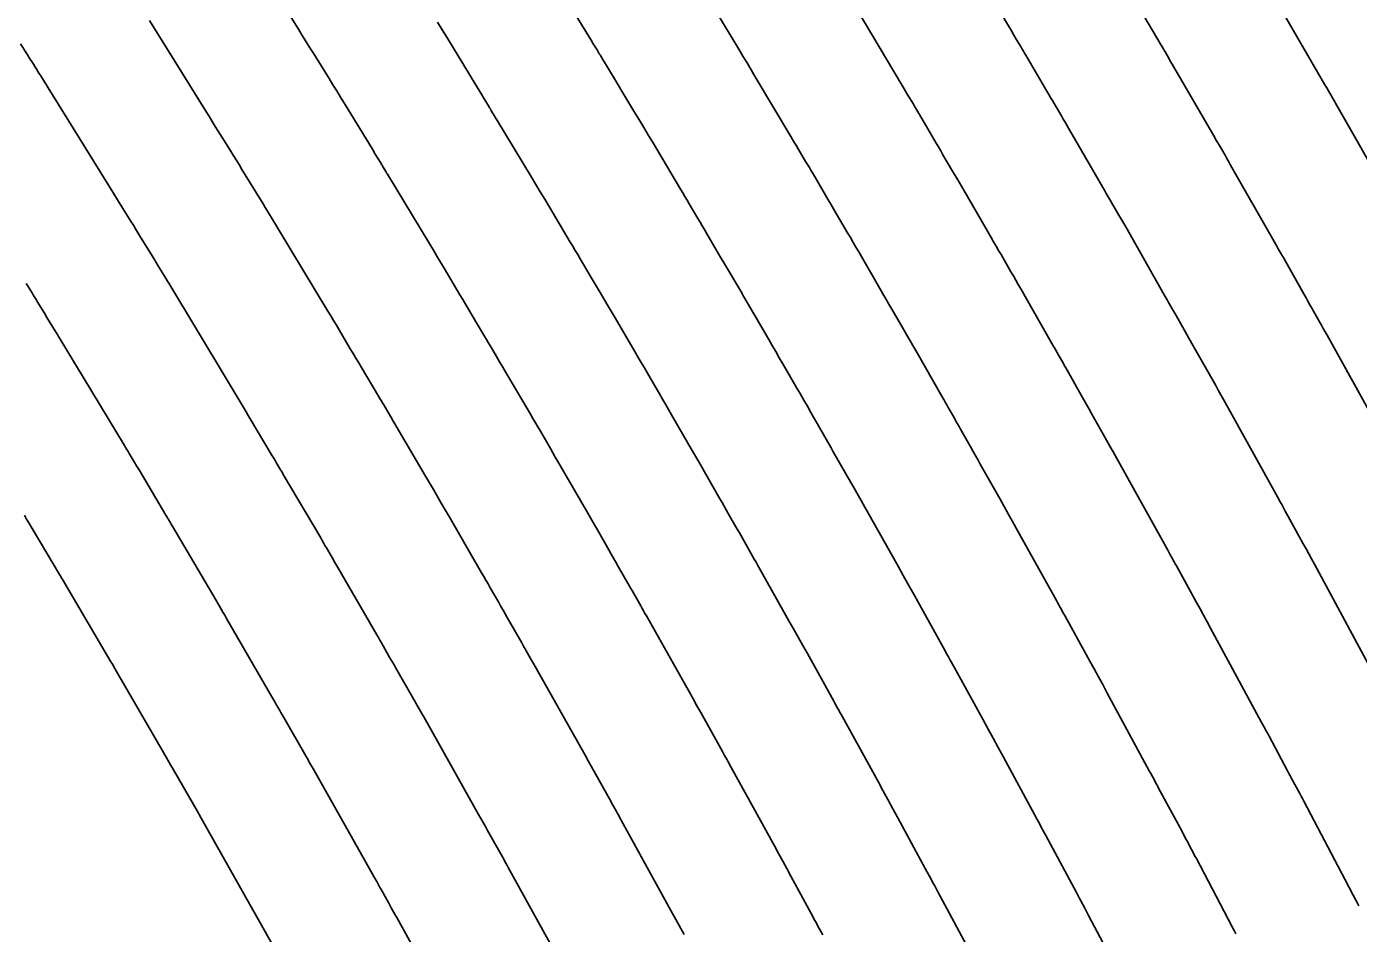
# Model space of a CAD drawing. Extents: x 1098669 to 1198896, y 698679 to 704410.
# Drawn here: x 1106758.99 to 1106791.69, y 699690.9 to 699713.17 of the extents above; entities that cross this region are included whole.
import ezdxf

# ---------------------------------------------------------------- set-up
doc = ezdxf.new("R2010")
doc.units = 0
doc.layers.add('R_Contours', color=7, linetype='Continuous')

msp = doc.modelspace()

# ---------------------------------------------------------------- linework, layer by layer
at = {"layer": 'R_Contours'}
for points in [[(1106792.057, 699697.292), (1106790.61, 699699.97), (1106790.542, 699700.094), (1106790.474, 699700.219), (1106790.406, 699700.344), (1106790.338, 699700.468), (1106789.96, 699701.156), (1106789.928, 699701.214), (1106789.895, 699701.273), (1106789.81, 699701.429), (1106789.794, 699701.458), (1106789.749, 699701.538), (1106789.744, 699701.548), (1106788.379, 699704.01), (1106788.315, 699704.125), (1106788.251, 699704.24), (1106788.187, 699704.355), (1106788.122, 699704.47), (1106787.863, 699704.928), (1106787.798, 699705.043), (1106787.734, 699705.158), (1106787.669, 699705.273), (1106787.605, 699705.387), (1106787.219, 699706.073), (1106787.195, 699706.116), (1106787.17, 699706.159), (1106787.146, 699706.201), (1106787.121, 699706.244), (1106787.023, 699706.416), (1106786.999, 699706.458), (1106786.974, 699706.501), (1106786.95, 699706.544), (1106786.925, 699706.587), (1106785.977, 699708.252), (1106785.93, 699708.335), (1106785.882, 699708.417), (1106785.835, 699708.5), (1106785.787, 699708.582), (1106785.597, 699708.911), (1106785.549, 699708.993), (1106785.501, 699709.076), (1106785.454, 699709.158), (1106785.406, 699709.24), (1106784.577, 699710.675), (1106784.533, 699710.751), (1106784.488, 699710.827), (1106784.444, 699710.903), (1106784.4, 699710.979), (1106784.221, 699711.282), (1106784.177, 699711.358), (1106784.132, 699711.433), (1106784.088, 699711.509), (1106784.044, 699711.585), (1106783.525, 699712.47), (1106783.496, 699712.52), (1106783.467, 699712.57), (1106783.437, 699712.62), (1106783.408, 699712.669), (1106783.29, 699712.868), (1106783.231, 699712.967), (1106783.172, 699713.067), (1106781.889, 699715.228)], [(1106764.504, 699714.98), (1106765.663, 699713.107), (1106765.757, 699712.955), (1106765.851, 699712.803), (1106765.945, 699712.652), (1106766.039, 699712.501), (1106766.417, 699711.895), (1106766.511, 699711.744), (1106766.605, 699711.592), (1106766.699, 699711.44), (1106766.792, 699711.288), (1106767.48, 699710.159), (1106767.552, 699710.041), (1106767.693, 699709.81), (1106767.706, 699709.788), (1106767.72, 699709.766), (1106767.733, 699709.744), (1106767.746, 699709.722), (1106767.813, 699709.611), (1106767.839, 699709.567), (1106767.853, 699709.545), (1106768.889, 699707.827), (1106768.978, 699707.68), (1106769.066, 699707.533), (1106769.154, 699707.386), (1106769.242, 699707.238), (1106769.629, 699706.586), (1106769.699, 699706.469), (1106769.768, 699706.352), (1106769.838, 699706.235), (1106769.907, 699706.118), (1106770.244, 699705.552), (1106770.284, 699705.484), (1106770.325, 699705.416), (1106770.365, 699705.348), (1106770.404, 699705.28), (1106770.564, 699705.008), (1106770.603, 699704.94), (1106770.643, 699704.872), (1106770.683, 699704.804), (1106770.723, 699704.736), (1106771.36, 699703.653), (1106771.422, 699703.548), (1106771.483, 699703.443), (1106771.544, 699703.337), (1106771.606, 699703.232), (1106771.85, 699702.809), (1106771.911, 699702.704), (1106771.972, 699702.598), (1106772.033, 699702.492), (1106772.095, 699702.387), (1106772.736, 699701.279), (1106772.803, 699701.163), (1106772.87, 699701.046), (1106772.937, 699700.93), (1106773.004, 699700.814), (1106773.287, 699700.316), (1106773.344, 699700.215), (1106773.402, 699700.114), (1106773.46, 699700.013), (1106773.517, 699699.913), (1106773.794, 699699.429), (1106773.829, 699699.368), (1106773.864, 699699.307), (1106773.898, 699699.246), (1106773.933, 699699.185), (1106774.07, 699698.941), (1106774.105, 699698.879), (1106774.139, 699698.818), (1106774.174, 699698.757), (1106774.208, 699698.696), (1106775.17, 699696.99), (1106775.264, 699696.823), (1106775.358, 699696.656), (1106775.451, 699696.489), (1106775.544, 699696.321), (1106776.076, 699695.363), (1106776.102, 699695.316), (1106776.128, 699695.27), (1106776.19, 699695.158), (1106776.206, 699695.129), (1106776.221, 699695.101), (1106776.269, 699695.014), (1106776.285, 699694.985), (1106777.353, 699693.043), (1106777.455, 699692.857), (1106777.556, 699692.672), (1106777.657, 699692.486), (1106777.758, 699692.3), (1106778.303, 699691.292), (1106778.332, 699691.238), (1106778.361, 699691.184), (1106778.391, 699691.13), (1106778.42, 699691.076), (1106778.537, 699690.861)], [(1106785.823, 699689.901), (1106785.076, 699691.321), (1106785.05, 699691.369), (1106785.024, 699691.418), (1106784.999, 699691.466), (1106784.973, 699691.514), (1106784.87, 699691.708), (1106784.844, 699691.756), (1106784.818, 699691.805), (1106784.793, 699691.853), (1106784.767, 699691.901), (1106784.075, 699693.192), (1106784.053, 699693.234), (1106784.03, 699693.276), (1106784.008, 699693.317), (1106783.985, 699693.359), (1106783.895, 699693.525), (1106783.85, 699693.609), (1106783.805, 699693.692), (1106782.969, 699695.239), (1106782.846, 699695.465), (1106782.723, 699695.691), (1106782.6, 699695.916), (1106782.476, 699696.142), (1106781.755, 699697.453), (1106781.721, 699697.514), (1106781.663, 699697.621), (1106781.643, 699697.657), (1106781.623, 699697.693), (1106781.573, 699697.783), (1106781.543, 699697.837), (1106780.747, 699699.272), (1106780.631, 699699.481), (1106780.515, 699699.689), (1106780.398, 699699.898), (1106780.281, 699700.106), (1106779.675, 699701.181), (1106779.626, 699701.267), (1106779.577, 699701.354), (1106779.528, 699701.441), (1106779.479, 699701.528), (1106779.274, 699701.892), (1106779.23, 699701.97), (1106779.186, 699702.048), (1106779.142, 699702.125), (1106779.098, 699702.203), (1106778.92, 699702.514), (1106778.875, 699702.591), (1106778.831, 699702.669), (1106778.787, 699702.747), (1106778.742, 699702.825), (1106778.246, 699703.695), (1106778.161, 699703.845), (1106778.075, 699703.995), (1106777.989, 699704.144), (1106777.903, 699704.294), (1106777.557, 699704.891), (1106777.47, 699705.04), (1106777.384, 699705.189), (1106777.298, 699705.338), (1106777.211, 699705.488), (1106776.845, 699706.121), (1106776.765, 699706.259), (1106776.685, 699706.396), (1106776.605, 699706.534), (1106776.524, 699706.672), (1106776.154, 699707.302), (1106776.096, 699707.399), (1106776.039, 699707.497), (1106775.982, 699707.594), (1106775.925, 699707.692), (1106775.688, 699708.097), (1106775.635, 699708.188), (1106775.581, 699708.278), (1106775.528, 699708.368), (1106775.475, 699708.458), (1106775.26, 699708.818), (1106775.207, 699708.908), (1106775.153, 699708.998), (1106775.1, 699709.088), (1106775.046, 699709.178), (1106774.38, 699710.301), (1106774.261, 699710.5), (1106774.143, 699710.699), (1106774.024, 699710.897), (1106773.904, 699711.095), (1106773.226, 699712.219), (1106773.187, 699712.283), (1106773.149, 699712.347), (1106773.07, 699712.478), (1106773.052, 699712.508), (1106773.033, 699712.539), (1106773.015, 699712.569), (1106772.997, 699712.6), (1106772.904, 699712.751), (1106772.849, 699712.842), (1106771.817, 699714.534)], [(1106792.478, 699702.785), (1106790.923, 699705.589), (1106790.876, 699705.673), (1106790.83, 699705.757), (1106790.783, 699705.84), (1106790.736, 699705.924), (1106790.547, 699706.259), (1106790.5, 699706.342), (1106790.453, 699706.426), (1106790.406, 699706.509), (1106790.358, 699706.593), (1106789.867, 699707.466), (1106789.849, 699707.498), (1106789.832, 699707.529), (1106789.814, 699707.56), (1106789.796, 699707.591), (1106789.725, 699707.716), (1106789.689, 699707.779), (1106789.653, 699707.841), (1106788.554, 699709.771), (1106788.519, 699709.832), (1106788.485, 699709.892), (1106788.45, 699709.952), (1106788.416, 699710.012), (1106788.277, 699710.251), (1106788.207, 699710.371), (1106788.138, 699710.491), (1106787.154, 699712.193), (1106787.122, 699712.249), (1106787.089, 699712.304), (1106787.057, 699712.359), (1106787.025, 699712.414), (1106786.895, 699712.635), (1106786.863, 699712.69), (1106786.83, 699712.745), (1106786.798, 699712.801), (1106786.765, 699712.856), (1106786.138, 699713.928)], [(1106779.386, 699713.585), (1106780.463, 699711.771), (1106780.538, 699711.644), (1106780.613, 699711.518), (1106780.764, 699711.266), (1106780.801, 699711.203), (1106780.838, 699711.139), (1106780.876, 699711.076), (1106780.913, 699711.013), (1106781.322, 699710.314), (1106781.378, 699710.218), (1106781.435, 699710.121), (1106781.491, 699710.025), (1106781.548, 699709.928), (1106781.774, 699709.543), (1106781.831, 699709.447), (1106781.887, 699709.35), (1106781.943, 699709.254), (1106781.999, 699709.157), (1106782.675, 699707.989), (1106782.735, 699707.885), (1106782.796, 699707.78), (1106782.856, 699707.676), (1106782.917, 699707.571), (1106783.159, 699707.153), (1106783.22, 699707.048), (1106783.28, 699706.943), (1106783.34, 699706.838), (1106783.4, 699706.733), (1106784.198, 699705.333), (1106784.229, 699705.278), (1106784.26, 699705.224), (1106784.291, 699705.169), (1106784.322, 699705.115), (1106784.447, 699704.897), (1106784.478, 699704.843), (1106784.509, 699704.788), (1106784.54, 699704.734), (1106784.571, 699704.679), (1106784.888, 699704.115), (1106784.952, 699704.002), (1106785.015, 699703.89), (1106785.078, 699703.778), (1106785.141, 699703.665), (1106785.508, 699703.015), (1106785.59, 699702.869), (1106785.672, 699702.723), (1106785.754, 699702.577), (1106785.835, 699702.43), (1106787.01, 699700.311), (1106787.038, 699700.26), (1106787.073, 699700.197), (1106787.087, 699700.172), (1106787.094, 699700.159), (1106787.167, 699700.027), (1106787.196, 699699.974), (1106787.225, 699699.922), (1106787.717, 699699.026), (1106787.804, 699698.868), (1106787.891, 699698.71), (1106787.977, 699698.551), (1106788.063, 699698.393), (1106789.307, 699696.092), (1106789.338, 699696.033), (1106789.37, 699695.975), (1106789.433, 699695.858), (1106789.449, 699695.828), (1106789.465, 699695.799), (1106789.481, 699695.77), (1106789.497, 699695.74), (1106789.953, 699694.888), (1106789.986, 699694.826), (1106790.019, 699694.764), (1106790.052, 699694.702), (1106790.085, 699694.64), (1106790.217, 699694.393), (1106790.25, 699694.331), (1106790.283, 699694.269), (1106790.316, 699694.207), (1106790.349, 699694.145), (1106791.367, 699692.21), (1106791.404, 699692.138), (1106791.442, 699692.067), (1106791.479, 699691.996), (1106791.517, 699691.925), (1106791.667, 699691.64), (1106791.704, 699691.569)], [(1106789.731, 699713.711), (1106790.87, 699711.742), (1106790.913, 699711.667), (1106790.957, 699711.592), (1106791.044, 699711.441), (1106791.066, 699711.404), (1106791.087, 699711.366), (1106791.109, 699711.328), (1106791.13, 699711.29), (1106792.381, 699709.095)], [(1106762.012, 699713.325), (1106763.405, 699711.074), (1106763.478, 699710.956), (1106763.55, 699710.839), (1106763.623, 699710.721), (1106763.696, 699710.604), (1106763.989, 699710.135), (1106764.062, 699710.018), (1106764.134, 699709.901), (1106764.207, 699709.783), (1106764.279, 699709.665), (1106764.795, 699708.818), (1106764.849, 699708.73), (1106764.902, 699708.642), (1106765.042, 699708.413), (1106765.063, 699708.379), (1106765.084, 699708.345), (1106765.135, 699708.26), (1106765.166, 699708.208), (1106766.39, 699706.18), (1106766.459, 699706.065), (1106766.528, 699705.95), (1106766.597, 699705.835), (1106766.665, 699705.72), (1106766.939, 699705.259), (1106767.007, 699705.144), (1106767.076, 699705.029), (1106767.144, 699704.914), (1106767.213, 699704.799), (1106767.633, 699704.092), (1106767.665, 699704.039), (1106767.696, 699703.986), (1106767.727, 699703.933), (1106767.759, 699703.879), (1106767.883, 699703.666), (1106767.914, 699703.613), (1106767.946, 699703.56), (1106767.977, 699703.507), (1106768.008, 699703.454), (1106768.785, 699702.132), (1106768.834, 699702.049), (1106768.882, 699701.966), (1106768.93, 699701.883), (1106768.978, 699701.8), (1106769.17, 699701.468), (1106769.218, 699701.385), (1106769.266, 699701.302), (1106769.314, 699701.219), (1106769.362, 699701.137), (1106770.162, 699699.756), (1106770.215, 699699.664), (1106770.268, 699699.572), (1106770.321, 699699.481), (1106770.373, 699699.389), (1106770.583, 699699.021), (1106770.635, 699698.929), (1106770.688, 699698.837), (1106770.74, 699698.745), (1106770.793, 699698.653), (1106771.148, 699698.033), (1106771.175, 699697.985), (1106771.203, 699697.937), (1106771.23, 699697.889), (1106771.257, 699697.84), (1106771.366, 699697.647), (1106771.42, 699697.55), (1106771.475, 699697.454), (1106772.63, 699695.405), (1106772.705, 699695.272), (1106772.78, 699695.139), (1106772.854, 699695.006), (1106772.928, 699694.873), (1106773.342, 699694.126), (1106773.371, 699694.074), (1106773.4, 699694.022), (1106773.474, 699693.889), (1106773.493, 699693.854), (1106773.537, 699693.774), (1106773.55, 699693.751), (1106774.81, 699691.459), (1106774.892, 699691.311), (1106774.973, 699691.163), (1106775.054, 699691.014), (1106775.135, 699690.865)], [(1106769.076, 699713.283), (1106769.19, 699713.097), (1106769.305, 699712.911), (1106770.164, 699711.501), (1106770.228, 699711.396), (1106770.344, 699711.206), (1106770.36, 699711.179), (1106770.377, 699711.152), (1106770.393, 699711.125), (1106770.409, 699711.098), (1106770.474, 699710.99), (1106770.507, 699710.936), (1106770.539, 699710.882), (1106771.389, 699709.475), (1106771.497, 699709.295), (1106771.604, 699709.116), (1106771.712, 699708.936), (1106771.819, 699708.756), (1106772.338, 699707.882), (1106772.399, 699707.779), (1106772.461, 699707.675), (1106772.522, 699707.572), (1106772.584, 699707.468), (1106772.855, 699707.012), (1106772.904, 699706.93), (1106772.953, 699706.847), (1106773.002, 699706.764), (1106773.05, 699706.682), (1106773.244, 699706.35), (1106773.293, 699706.267), (1106773.341, 699706.184), (1106773.39, 699706.102), (1106773.438, 699706.019), (1106773.934, 699705.175), (1106774.009, 699705.048), (1106774.084, 699704.92), (1106774.159, 699704.792), (1106774.233, 699704.663), (1106774.53, 699704.15), (1106774.604, 699704.022), (1106774.678, 699703.894), (1106774.752, 699703.765), (1106774.827, 699703.637), (1106775.31, 699702.802), (1106775.392, 699702.661), (1106775.473, 699702.521), (1106775.553, 699702.38), (1106775.634, 699702.239), (1106776.015, 699701.57), (1106776.066, 699701.481), (1106776.117, 699701.392), (1106776.168, 699701.302), (1106776.219, 699701.213), (1106776.441, 699700.825), (1106776.483, 699700.751), (1106776.525, 699700.677), (1106776.567, 699700.604), (1106776.608, 699700.53), (1106776.775, 699700.234), (1106776.817, 699700.16), (1106776.858, 699700.086), (1106776.9, 699700.012), (1106776.941, 699699.938), (1106777.71, 699698.575), (1106777.824, 699698.374), (1106777.936, 699698.173), (1106778.049, 699697.971), (1106778.161, 699697.769), (1106778.809, 699696.6), (1106778.844, 699696.538), (1106778.905, 699696.428), (1106778.924, 699696.393), (1106778.943, 699696.358), (1106778.991, 699696.271), (1106779.02, 699696.219), (1106779.896, 699694.626), (1106780.018, 699694.404), (1106780.14, 699694.181), (1106780.261, 699693.958), (1106780.382, 699693.735), (1106781.054, 699692.492), (1106781.106, 699692.396), (1106781.157, 699692.301), (1106781.261, 699692.11), (1106781.287, 699692.062), (1106781.313, 699692.014), (1106781.339, 699691.966), (1106781.364, 699691.919), (1106782.174, 699690.408)], [(1106775.913, 699713.556), (1106776.478, 699712.619), (1106776.58, 699712.45), (1106776.681, 699712.281), (1106776.782, 699712.113), (1106776.883, 699711.943), (1106777.755, 699710.475), (1106777.8, 699710.398), (1106777.846, 699710.321), (1106777.891, 699710.245), (1106777.937, 699710.168), (1106778.119, 699709.862), (1106778.165, 699709.785), (1106778.21, 699709.709), (1106778.255, 699709.632), (1106778.3, 699709.555), (1106778.605, 699709.034), (1106778.671, 699708.921), (1106778.737, 699708.809), (1106778.803, 699708.697), (1106778.869, 699708.584), (1106779.149, 699708.107), (1106779.218, 699707.99), (1106779.286, 699707.873), (1106779.354, 699707.756), (1106779.422, 699707.639), (1106779.943, 699706.739), (1106780.016, 699706.612), (1106780.09, 699706.485), (1106780.163, 699706.358), (1106780.237, 699706.231), (1106780.531, 699705.723), (1106780.604, 699705.596), (1106780.677, 699705.469), (1106780.75, 699705.342), (1106780.823, 699705.214), (1106781.47, 699704.079), (1106781.508, 699704.013), (1106781.545, 699703.946), (1106781.583, 699703.88), (1106781.621, 699703.814), (1106781.772, 699703.55), (1106781.81, 699703.484), (1106781.848, 699703.418), (1106781.885, 699703.352), (1106781.922, 699703.286), (1106782.184, 699702.821), (1106782.24, 699702.722), (1106782.296, 699702.622), (1106782.352, 699702.523), (1106782.408, 699702.423), (1106782.895, 699701.56), (1106782.994, 699701.383), (1106783.094, 699701.206), (1106783.193, 699701.029), (1106783.291, 699700.851), (1106784.277, 699699.074), (1106784.302, 699699.028), (1106784.345, 699698.952), (1106784.362, 699698.921), (1106784.379, 699698.89), (1106784.451, 699698.757), (1106784.49, 699698.687), (1106785.097, 699697.584), (1106785.202, 699697.392), (1106785.307, 699697.2), (1106785.412, 699697.008), (1106785.516, 699696.816), (1106786.556, 699694.892), (1106786.594, 699694.821), (1106786.632, 699694.75), (1106786.709, 699694.608), (1106786.728, 699694.573), (1106786.748, 699694.537), (1106786.767, 699694.502), (1106786.786, 699694.466), (1106787.36, 699693.395), (1106787.389, 699693.34), (1106787.419, 699693.284), (1106787.448, 699693.229), (1106787.478, 699693.174), (1106787.595, 699692.954), (1106787.625, 699692.898), (1106787.654, 699692.843), (1106787.683, 699692.788), (1106787.712, 699692.733), (1106788.595, 699691.055), (1106788.64, 699690.969), (1106788.685, 699690.883)], [(1106772.268, 699689.876), (1106770.815, 699692.516), (1106770.796, 699692.551), (1106770.773, 699692.593), (1106770.759, 699692.619), (1106770.672, 699692.774), (1106770.64, 699692.832), (1106770.608, 699692.889), (1106770.311, 699693.425), (1106770.256, 699693.524), (1106770.201, 699693.623), (1106770.146, 699693.721), (1106770.09, 699693.82), (1106768.741, 699696.212), (1106768.701, 699696.283), (1106768.661, 699696.354), (1106768.581, 699696.496), (1106768.561, 699696.531), (1106768.541, 699696.567), (1106768.521, 699696.602), (1106768.501, 699696.638), (1106768.05, 699697.425), (1106768.012, 699697.492), (1106767.973, 699697.56), (1106767.935, 699697.627), (1106767.896, 699697.694), (1106767.743, 699697.964), (1106767.704, 699698.031), (1106767.666, 699698.098), (1106767.627, 699698.165), (1106767.588, 699698.233), (1106766.63, 699699.886), (1106766.561, 699700.007), (1106766.491, 699700.128), (1106766.351, 699700.369), (1106766.316, 699700.429), (1106766.281, 699700.489), (1106766.246, 699700.55), (1106766.211, 699700.61), (1106765.293, 699702.171), (1106765.27, 699702.209), (1106765.248, 699702.248), (1106765.225, 699702.286), (1106765.203, 699702.325), (1106765.113, 699702.478), (1106765.09, 699702.517), (1106765.068, 699702.555), (1106765.045, 699702.593), (1106765.022, 699702.632), (1106764.482, 699703.541), (1106764.432, 699703.623), (1106764.383, 699703.706), (1106764.334, 699703.789), (1106764.285, 699703.871), (1106764.089, 699704.202), (1106764.039, 699704.285), (1106763.99, 699704.368), (1106763.941, 699704.45), (1106763.891, 699704.532), (1106762.479, 699706.871), (1106762.45, 699706.92), (1106762.414, 699706.981), (1106762.399, 699707.005), (1106762.391, 699707.017), (1106762.229, 699707.283), (1106762.17, 699707.38), (1106762.111, 699707.476), (1106761.766, 699708.042), (1106761.715, 699708.126), (1106761.664, 699708.209), (1106761.612, 699708.292), (1106761.561, 699708.376), (1106761.353, 699708.708), (1106761.301, 699708.791), (1106761.25, 699708.874), (1106761.198, 699708.957), (1106761.147, 699709.04), (1106759.52, 699711.67), (1106759.498, 699711.707), (1106759.475, 699711.743), (1106759.452, 699711.779), (1106759.429, 699711.816), (1106759.337, 699711.961), (1106759.314, 699711.997), (1106759.292, 699712.033), (1106759.269, 699712.07), (1106759.246, 699712.106), (1106759.115, 699712.315), (1106759.086, 699712.361), (1106759.056, 699712.408), (1106759.027, 699712.455), (1106758.997, 699712.502), (1106758.839, 699712.748)], [(1106769.725, 699688.293), (1106768.08, 699691.282), (1106768.049, 699691.338), (1106768.043, 699691.349), (1106767.944, 699691.526), (1106767.91, 699691.589), (1106767.875, 699691.652), (1106767.695, 699691.977), (1106767.659, 699692.041), (1106767.623, 699692.106), (1106767.587, 699692.17), (1106767.55, 699692.235), (1106766.008, 699694.969), (1106765.957, 699695.06), (1106765.906, 699695.151), (1106765.893, 699695.174), (1106765.88, 699695.197), (1106765.867, 699695.219), (1106765.854, 699695.242), (1106765.307, 699696.197), (1106765.283, 699696.24), (1106765.259, 699696.282), (1106765.234, 699696.325), (1106765.21, 699696.368), (1106765.112, 699696.539), (1106765.088, 699696.581), (1106765.064, 699696.624), (1106765.039, 699696.667), (1106765.014, 699696.709), (1106763.898, 699698.636), (1106763.855, 699698.711), (1106763.811, 699698.787), (1106763.724, 699698.937), (1106763.702, 699698.975), (1106763.68, 699699.013), (1106763.658, 699699.05), (1106763.636, 699699.088), (1106762.578, 699700.888), (1106762.55, 699700.936), (1106762.522, 699700.983), (1106762.467, 699701.077), (1106762.453, 699701.101), (1106762.439, 699701.124), (1106762.425, 699701.148), (1106762.411, 699701.171), (1106761.751, 699702.283), (1106761.691, 699702.383), (1106761.631, 699702.483), (1106761.512, 699702.684), (1106761.482, 699702.735), (1106761.452, 699702.785), (1106761.422, 699702.835), (1106761.392, 699702.885), (1106759.793, 699705.534), (1106759.775, 699705.563), (1106759.749, 699705.606), (1106759.741, 699705.621), (1106759.556, 699705.923), (1106759.491, 699706.029), (1106759.427, 699706.135), (1106759.253, 699706.419), (1106759.223, 699706.469), (1106759.193, 699706.518), (1106759.163, 699706.567), (1106759.132, 699706.616), (1106759.01, 699706.811), (1106758.98, 699706.86)], [(1106758.935, 699701.167), (1106758.998, 699701.06), (1106759.019, 699701.024), (1106759.801, 699699.711), (1106759.816, 699699.685), (1106759.857, 699699.615), (1106759.862, 699699.606), (1106761.062, 699697.566), (1106761.079, 699697.536), (1106761.097, 699697.506), (1106761.158, 699697.401), (1106761.166, 699697.386), (1106762.44, 699695.186), (1106762.461, 699695.15), (1106762.482, 699695.114), (1106762.534, 699695.023), (1106762.565, 699694.969), (1106763.207, 699693.846), (1106763.224, 699693.816), (1106763.275, 699693.727), (1106765.01, 699690.649)]]:
    msp.add_lwpolyline(points, dxfattribs=at)

doc.saveas('drawing.dxf')
